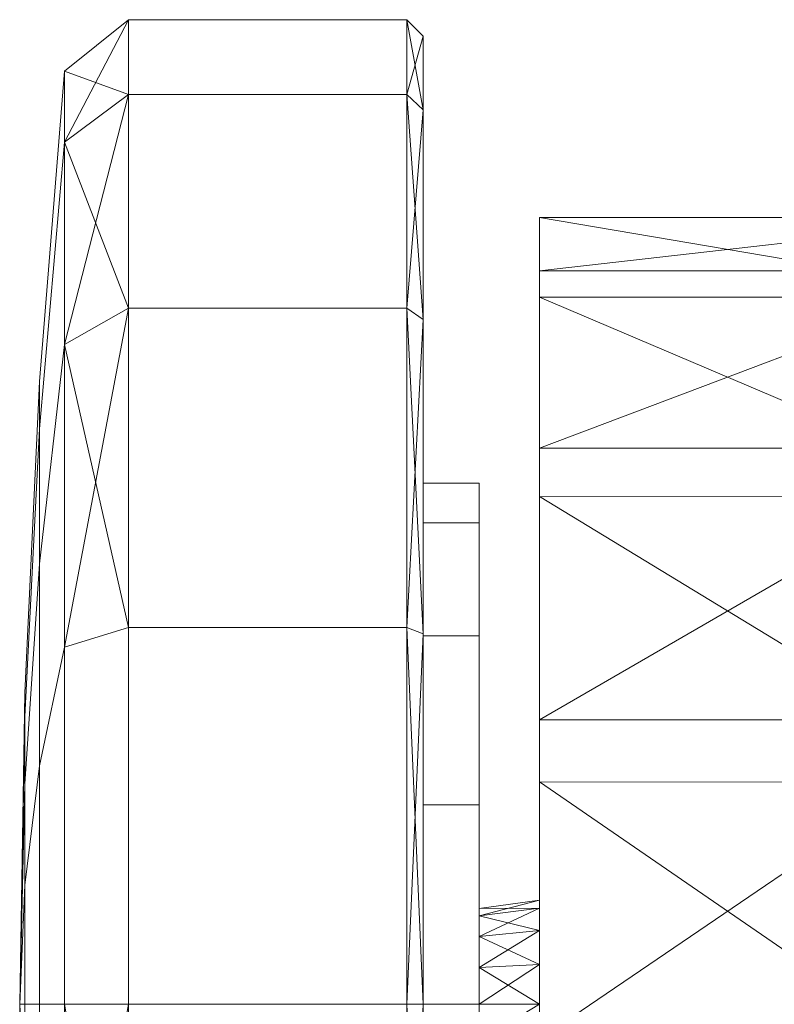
# Model space of a CAD drawing. Header units: inches. Extents: x 813 to 1305, y 19 to 194.
# Tile 818 of 875: x 1258.93 to 1259.836, y 155.451 to 156.632. Entities that reach past the tile are written whole.
import ezdxf

# ---------------------------------------------------------------- set-up
doc = ezdxf.new("R2010")
doc.units = ezdxf.units.IN
doc.header["$MEASUREMENT"] = 0
doc.layers.add('CET color Grey2', color=7, linetype='Continuous', true_color=0x060606)
doc.layers.add('CET Default', color=7, linetype='Continuous')

# ---------------------------------------------------------------- blocks, each defined once
blk = doc.blocks.new('*C286')
at = {"layer": 'CET color Grey2', "linetype": 'Continuous', "lineweight": 0}
for points in [[(-0.7752, 25.8166, 1.6331), (-0.7752, 25.9065, 1.1811), (-0.852, 25.8449, 1.1811), (-0.7752, 25.8166, 1.6331)], [(-0.852, 25.8449, 1.1811), (-0.7752, 25.9065, 1.1811), (-0.852, 25.7597, 0.7527), (-0.852, 25.8449, 1.1811)], [(-0.7752, 25.9065, 1.1811), (-0.7752, 25.8166, 0.7291), (-0.852, 25.7597, 0.7527), (-0.7752, 25.9065, 1.1811)], [(-0.441, 25.8166, 1.6331), (-0.4213, 25.7984, 1.6256), (-0.441, 25.9065, 1.1811), (-0.441, 25.8166, 1.6331)], [(-0.4213, 25.7984, 1.6256), (-0.4213, 25.8868, 1.1811), (-0.441, 25.9065, 1.1811), (-0.4213, 25.7984, 1.6256)], [(-0.441, 25.9065, 1.1811), (-0.4213, 25.8868, 1.1811), (-0.441, 25.8166, 0.7291), (-0.441, 25.9065, 1.1811)], [(-0.4213, 25.8868, 1.1811), (-0.4213, 25.7984, 0.7367), (-0.441, 25.8166, 0.7291), (-0.4213, 25.8868, 1.1811)], [(-0.852, 25.7597, 1.6095), (-0.7752, 25.8166, 1.6331), (-0.852, 25.8449, 1.1811), (-0.852, 25.7597, 1.6095)], [(-0.7752, 25.5606, 2.0163), (-0.7752, 25.8166, 1.6331), (-0.852, 25.7597, 1.6095), (-0.7752, 25.5606, 2.0163)], [(-0.852, 25.7597, 0.7527), (-0.7752, 25.8166, 0.7291), (-0.852, 25.517, 0.3895), (-0.852, 25.7597, 0.7527)], [(-0.7752, 25.8166, 0.7291), (-0.7752, 25.5606, 0.346), (-0.852, 25.517, 0.3895), (-0.7752, 25.8166, 0.7291)], [(-0.441, 25.5606, 2.0163), (-0.4213, 25.5467, 2.0024), (-0.441, 25.8166, 1.6331), (-0.441, 25.5606, 2.0163)], [(-0.4213, 25.5467, 2.0024), (-0.4213, 25.7984, 1.6256), (-0.441, 25.8166, 1.6331), (-0.4213, 25.5467, 2.0024)], [(-0.441, 25.8166, 0.7291), (-0.4213, 25.7984, 0.7367), (-0.441, 25.5606, 0.346), (-0.441, 25.8166, 0.7291)], [(-0.4213, 25.7984, 0.7367), (-0.4213, 25.5467, 0.3599), (-0.441, 25.5606, 0.346), (-0.4213, 25.7984, 0.7367)], [(-0.852, 25.517, 1.9727), (-0.7752, 25.5606, 2.0163), (-0.852, 25.7597, 1.6095), (-0.852, 25.517, 1.9727)], [(0.2818, 25.6053, 1.5249), (0.2818, 25.6693, 1.1416), (-0.2818, 25.6053, 1.525), (0.2818, 25.6053, 1.5249)], [(0.2818, 25.6693, 1.1416), (-0.2818, 25.6693, 1.1418), (-0.2818, 25.6053, 1.525), (0.2818, 25.6693, 1.1416)], [(0.2818, 25.6693, 1.1416), (0.2818, 25.5735, 0.765), (-0.2818, 25.6693, 1.1418), (0.2818, 25.6693, 1.1416)], [(0.2818, 25.5735, 0.765), (-0.2818, 25.5737, 0.7653), (-0.2818, 25.6693, 1.1418), (0.2818, 25.5735, 0.765)], [(0.2818, 25.3925, 1.85), (0.2818, 25.6053, 1.5249), (-0.2818, 25.3925, 1.8501), (0.2818, 25.3925, 1.85)], [(0.2818, 25.6053, 1.5249), (-0.2818, 25.6053, 1.525), (-0.2818, 25.3925, 1.8501), (0.2818, 25.6053, 1.5249)], [(0.2818, 25.5735, 0.765), (0.2818, 25.3343, 0.4588), (-0.2818, 25.5737, 0.7653), (0.2818, 25.5735, 0.765)], [(0.2818, 25.3343, 0.4588), (-0.2818, 25.3346, 0.4591), (-0.2818, 25.5737, 0.7653), (0.2818, 25.3343, 0.4588)], [(-0.7752, 25.1774, 2.2723), (-0.7752, 25.5606, 2.0163), (-0.852, 25.517, 1.9727), (-0.7752, 25.1774, 2.2723)], [(-0.852, 25.517, 0.3895), (-0.7752, 25.5606, 0.346), (-0.852, 25.1538, 0.1468), (-0.852, 25.517, 0.3895)], [(-0.7752, 25.5606, 0.346), (-0.7752, 25.1774, 0.0899), (-0.852, 25.1538, 0.1468), (-0.7752, 25.5606, 0.346)], [(-0.441, 25.1774, 2.2723), (-0.4213, 25.1699, 2.2541), (-0.441, 25.5606, 2.0163), (-0.441, 25.1774, 2.2723)], [(-0.4213, 25.1699, 2.2541), (-0.4213, 25.5467, 2.0024), (-0.441, 25.5606, 2.0163), (-0.4213, 25.1699, 2.2541)], [(-0.441, 25.5606, 0.346), (-0.4213, 25.5467, 0.3599), (-0.441, 25.1774, 0.0899), (-0.441, 25.5606, 0.346)], [(-0.4213, 25.5467, 0.3599), (-0.4213, 25.1699, 0.1081), (-0.441, 25.1774, 0.0899), (-0.4213, 25.5467, 0.3599)], [(-0.852, 25.1538, 2.2154), (-0.7752, 25.1774, 2.2723), (-0.852, 25.517, 1.9727), (-0.852, 25.1538, 2.2154)], [(0.2818, 25.0668, 2.0619), (0.2818, 25.3925, 1.85), (-0.2818, 25.0668, 2.062), (0.2818, 25.0668, 2.0619)], [(0.2818, 25.3925, 1.85), (-0.2818, 25.3925, 1.8501), (-0.2818, 25.0668, 2.062), (0.2818, 25.3925, 1.85)], [(0.2818, 25.3343, 0.4588), (0.2818, 24.992, 0.2748), (-0.2818, 25.3346, 0.4591), (0.2818, 25.3343, 0.4588)], [(0.2818, 24.992, 0.2748), (-0.2818, 24.9924, 0.275), (-0.2818, 25.3346, 0.4591), (0.2818, 24.992, 0.2748)], [(-0.441, 24.7254, 2.3622), (-0.4213, 24.7254, 2.3425), (-0.441, 25.1774, 2.2723), (-0.441, 24.7254, 2.3622)], [(-0.4213, 24.7254, 2.3425), (-0.4213, 25.1699, 2.2541), (-0.441, 25.1774, 2.2723), (-0.4213, 24.7254, 2.3425)], [(-0.441, 25.1774, 0.0899), (-0.4213, 25.1699, 0.1081), (-0.441, 24.7254, 0), (-0.441, 25.1774, 0.0899)], [(-0.4213, 25.1699, 0.1081), (-0.4213, 24.7254, 0.0197), (-0.441, 24.7254, 0), (-0.4213, 25.1699, 0.1081)], [(-0.8996, 25.0707, 1.0381), (-0.9056, 24.7254, 1.1811), (-0.8996, 25.0991, 1.1811), (-0.8996, 25.0707, 1.0381)], [(-0.8996, 25.0991, 1.1811), (-0.9056, 24.7254, 1.1811), (-0.8996, 25.0707, 1.3241), (-0.8996, 25.0991, 1.1811)], [(-0.8996, 24.9897, 0.9169), (-0.9056, 24.7254, 1.1811), (-0.8996, 25.0707, 1.0381), (-0.8996, 24.9897, 0.9169)], [(-0.8996, 25.0707, 1.3241), (-0.9056, 24.7254, 1.1811), (-0.8996, 24.9897, 1.4453), (-0.8996, 25.0707, 1.3241)], [(0.2818, 24.6834, 2.1249), (0.2818, 25.0668, 2.0619), (-0.2818, 24.6834, 2.1249), (0.2818, 24.6834, 2.1249)], [(0.2818, 25.0668, 2.0619), (-0.2818, 25.0668, 2.062), (-0.2818, 24.6834, 2.1249), (0.2818, 25.0668, 2.0619)], [(0.2818, 24.992, 0.2748), (0.2818, 24.6046, 0.2442), (-0.2818, 24.9924, 0.275), (0.2818, 24.992, 0.2748)], [(0.2818, 24.6046, 0.2442), (-0.2818, 24.6052, 0.2441), (-0.2818, 24.9924, 0.275), (0.2818, 24.6046, 0.2442)], [(-0.8996, 24.8684, 0.8359), (-0.9056, 24.7254, 1.1811), (-0.8996, 24.9897, 0.9169), (-0.8996, 24.8684, 0.8359)], [(-0.8996, 24.9897, 1.4453), (-0.9056, 24.7254, 1.1811), (-0.8996, 24.8684, 1.5263), (-0.8996, 24.9897, 1.4453)], [(-0.8996, 24.7254, 0.8074), (-0.9056, 24.7254, 1.1811), (-0.8996, 24.8684, 0.8359), (-0.8996, 24.7254, 0.8074)], [(-0.8996, 24.8684, 1.5263), (-0.9056, 24.7254, 1.1811), (-0.8996, 24.7254, 1.5548), (-0.8996, 24.8684, 1.5263)], [(-0.2818, 24.8409, 1.229), (-0.2818, 24.8504, 1.1811), (-0.3544, 24.8404, 1.1811), (-0.2818, 24.8409, 1.229)], [(-0.3544, 24.8404, 1.1811), (-0.2818, 24.8504, 1.1811), (-0.3544, 24.8317, 1.1371), (-0.3544, 24.8404, 1.1811)], [(-0.2818, 24.8504, 1.1811), (-0.2818, 24.8409, 1.1333), (-0.3544, 24.8317, 1.1371), (-0.2818, 24.8504, 1.1811)], [(-0.2818, 24.8138, 1.2695), (-0.2818, 24.8409, 1.229), (-0.3544, 24.8317, 1.2251), (-0.2818, 24.8138, 1.2695)], [(-0.3544, 24.8317, 1.2251), (-0.2818, 24.8409, 1.229), (-0.3544, 24.8404, 1.1811), (-0.3544, 24.8317, 1.2251)], [(-0.3544, 24.8317, 1.1371), (-0.2818, 24.8409, 1.1333), (-0.3544, 24.8067, 1.0998), (-0.3544, 24.8317, 1.1371)], [(-0.2818, 24.8409, 1.1333), (-0.2818, 24.8138, 1.0927), (-0.3544, 24.8067, 1.0998), (-0.2818, 24.8409, 1.1333)], [(-0.3544, 24.8067, 1.2624), (-0.2818, 24.8138, 1.2695), (-0.3544, 24.8317, 1.2251), (-0.3544, 24.8067, 1.2624)], [(-0.2818, 24.7733, 1.2966), (-0.2818, 24.8138, 1.2695), (-0.3544, 24.8067, 1.2624), (-0.2818, 24.7733, 1.2966)], [(-0.3544, 24.8067, 1.0998), (-0.2818, 24.8138, 1.0927), (-0.3544, 24.7694, 1.0749), (-0.3544, 24.8067, 1.0998)], [(-0.2818, 24.8138, 1.0927), (-0.2818, 24.7733, 1.0656), (-0.3544, 24.7694, 1.0749), (-0.2818, 24.8138, 1.0927)], [(-0.3544, 24.7694, 1.2874), (-0.2818, 24.7733, 1.2966), (-0.3544, 24.8067, 1.2624), (-0.3544, 24.7694, 1.2874)], [(-0.2818, 24.7254, 1.3061), (-0.2818, 24.7733, 1.2966), (-0.3544, 24.7694, 1.2874), (-0.2818, 24.7254, 1.3061)], [(-0.3544, 24.7694, 1.0749), (-0.2818, 24.7733, 1.0656), (-0.3544, 24.7254, 1.0661), (-0.3544, 24.7694, 1.0749)], [(-0.2818, 24.7733, 1.0656), (-0.2818, 24.7254, 1.0561), (-0.3544, 24.7254, 1.0661), (-0.2818, 24.7733, 1.0656)], [(-0.3544, 24.7254, 1.2961), (-0.2818, 24.7254, 1.3061), (-0.3544, 24.7694, 1.2874), (-0.3544, 24.7254, 1.2961)], [(-0.8996, 24.7254, 1.5548), (-0.9056, 24.7254, 1.1811), (-0.8996, 24.5824, 1.5263), (-0.8996, 24.7254, 1.5548)], [(-0.8996, 24.5824, 1.5263), (-0.9056, 24.7254, 1.1811), (-0.8996, 24.4612, 1.4453), (-0.8996, 24.5824, 1.5263)], [(-0.8996, 24.4612, 1.4453), (-0.9056, 24.7254, 1.1811), (-0.8996, 24.3802, 1.3241), (-0.8996, 24.4612, 1.4453)], [(-0.8996, 24.3802, 1.3241), (-0.9056, 24.7254, 1.1811), (-0.8996, 24.3517, 1.1811), (-0.8996, 24.3802, 1.3241)], [(-0.8996, 24.3517, 1.1811), (-0.9056, 24.7254, 1.1811), (-0.8996, 24.3802, 1.0381), (-0.8996, 24.3517, 1.1811)], [(-0.8996, 24.3802, 1.0381), (-0.9056, 24.7254, 1.1811), (-0.8996, 24.4612, 0.9169), (-0.8996, 24.3802, 1.0381)], [(-0.8996, 24.4612, 0.9169), (-0.9056, 24.7254, 1.1811), (-0.8996, 24.5824, 0.8359), (-0.8996, 24.4612, 0.9169)], [(-0.8996, 24.5824, 0.8359), (-0.9056, 24.7254, 1.1811), (-0.8996, 24.7254, 0.8074), (-0.8996, 24.5824, 0.8359)], [(-0.852, 24.7254, 0.0616), (-0.7752, 24.7254, 0), (-0.852, 24.297, 0.1468), (-0.852, 24.7254, 0.0616)], [(-0.7752, 24.7254, 0), (-0.7752, 24.2734, 0.0899), (-0.852, 24.297, 0.1468), (-0.7752, 24.7254, 0)], [(-0.852, 24.297, 2.2154), (-0.7752, 24.2734, 2.2723), (-0.852, 24.7254, 2.3006), (-0.852, 24.297, 2.2154)], [(-0.7752, 24.2734, 2.2723), (-0.7752, 24.7254, 2.3622), (-0.852, 24.7254, 2.3006), (-0.7752, 24.2734, 2.2723)], [(-0.441, 24.7254, 0), (-0.4213, 24.7254, 0.0197), (-0.441, 24.2734, 0.0899), (-0.441, 24.7254, 0)], [(-0.4213, 24.7254, 0.0197), (-0.4213, 24.281, 0.1081), (-0.441, 24.2734, 0.0899), (-0.4213, 24.7254, 0.0197)], [(-0.441, 24.2734, 2.2723), (-0.4213, 24.281, 2.2541), (-0.441, 24.7254, 2.3622), (-0.441, 24.2734, 2.2723)], [(-0.4213, 24.281, 2.2541), (-0.4213, 24.7254, 2.3425), (-0.441, 24.7254, 2.3622), (-0.4213, 24.281, 2.2541)], [(-0.3544, 24.7254, 1.0661), (-0.2818, 24.7254, 1.0561), (-0.3544, 24.6814, 1.0749), (-0.3544, 24.7254, 1.0661)], [(-0.2818, 24.7254, 1.0561), (-0.2818, 24.6776, 1.0656), (-0.3544, 24.6814, 1.0749), (-0.2818, 24.7254, 1.0561)]]:
    blk.add_3dface(points, dxfattribs=at)
for points, invisible_edges in [([(-0.7752, 25.8166, 1.6331), (-0.441, 25.8166, 1.6331), (-0.7752, 25.9065, 1.1811), (-0.7752, 25.8166, 1.6331)], 2), ([(-0.441, 25.8166, 1.6331), (-0.441, 25.9065, 1.1811), (-0.7752, 25.9065, 1.1811), (-0.441, 25.8166, 1.6331)], 4), ([(-0.7752, 25.9065, 1.1811), (-0.441, 25.9065, 1.1811), (-0.7752, 25.8166, 0.7291), (-0.7752, 25.9065, 1.1811)], 2), ([(-0.441, 25.9065, 1.1811), (-0.441, 25.8166, 0.7291), (-0.7752, 25.8166, 0.7291), (-0.441, 25.9065, 1.1811)], 4), ([(-0.4213, 25.7984, 1.6256), (-0.4213, 25.3028, 1.4203), (-0.4213, 25.8868, 1.1811), (-0.4213, 25.7984, 1.6256)], 11), ([(-0.4213, 25.3028, 1.4203), (-0.4213, 25.3504, 1.1811), (-0.4213, 25.8868, 1.1811), (-0.4213, 25.3028, 1.4203)], 6), ([(-0.4213, 25.8868, 1.1811), (-0.4213, 25.3504, 1.1811), (-0.4213, 25.7984, 0.7367), (-0.4213, 25.8868, 1.1811)], 11), ([(-0.852, 25.7597, 0.7527), (-0.8817, 25.4155, 0.8953), (-0.852, 25.8449, 1.1811), (-0.852, 25.7597, 0.7527)], 2), ([(-0.8817, 25.4155, 0.8953), (-0.8817, 25.4724, 1.1811), (-0.852, 25.8449, 1.1811), (-0.8817, 25.4155, 0.8953)], 4), ([(-0.852, 25.8449, 1.1811), (-0.8817, 25.4724, 1.1811), (-0.852, 25.7597, 1.6095), (-0.852, 25.8449, 1.1811)], 2), ([(-0.7752, 25.5606, 2.0163), (-0.441, 25.5606, 2.0163), (-0.7752, 25.8166, 1.6331), (-0.7752, 25.5606, 2.0163)], 2), ([(-0.441, 25.5606, 2.0163), (-0.441, 25.8166, 1.6331), (-0.7752, 25.8166, 1.6331), (-0.441, 25.5606, 2.0163)], 4), ([(-0.7752, 25.8166, 0.7291), (-0.441, 25.8166, 0.7291), (-0.7752, 25.5606, 0.346), (-0.7752, 25.8166, 0.7291)], 2), ([(-0.441, 25.8166, 0.7291), (-0.441, 25.5606, 0.346), (-0.7752, 25.5606, 0.346), (-0.441, 25.8166, 0.7291)], 4), ([(-0.4213, 25.5467, 2.0024), (-0.4213, 25.1674, 1.6231), (-0.4213, 25.7984, 1.6256), (-0.4213, 25.5467, 2.0024)], 11), ([(-0.4213, 25.1674, 1.6231), (-0.4213, 25.3028, 1.4203), (-0.4213, 25.7984, 1.6256), (-0.4213, 25.1674, 1.6231)], 6), ([(-0.4213, 25.3504, 1.1811), (-0.4213, 25.3028, 0.9419), (-0.4213, 25.7984, 0.7367), (-0.4213, 25.3504, 1.1811)], 6), ([(-0.4213, 25.7984, 0.7367), (-0.4213, 25.3028, 0.9419), (-0.4213, 25.5467, 0.3599), (-0.4213, 25.7984, 0.7367)], 11), ([(-0.852, 25.517, 0.3895), (-0.8817, 25.2536, 0.6529), (-0.852, 25.7597, 0.7527), (-0.852, 25.517, 0.3895)], 2), ([(-0.8817, 25.2536, 0.6529), (-0.8817, 25.4155, 0.8953), (-0.852, 25.7597, 0.7527), (-0.8817, 25.2536, 0.6529)], 4), ([(-0.8817, 25.4724, 1.1811), (-0.8817, 25.4155, 1.467), (-0.852, 25.7597, 1.6095), (-0.8817, 25.4724, 1.1811)], 4), ([(-0.852, 25.7597, 1.6095), (-0.8817, 25.4155, 1.467), (-0.852, 25.517, 1.9727), (-0.852, 25.7597, 1.6095)], 2), ([(-0.2818, 25.6053, 1.525), (-0.2818, 25.6693, 1.1418), (-0.2818, 24.6052, 0.2441), (-0.2818, 25.6053, 1.525)], 6), ([(-0.2818, 24.6052, 0.2441), (-0.2818, 25.6693, 1.1418), (-0.2818, 24.9924, 0.275), (-0.2818, 24.6052, 0.2441)], 11), ([(-0.2818, 25.6693, 1.1418), (-0.2818, 25.5737, 0.7653), (-0.2818, 24.9924, 0.275), (-0.2818, 25.6693, 1.1418)], 6), ([(-0.2818, 25.3925, 1.8501), (-0.2818, 25.6053, 1.525), (-0.2818, 24.2382, 0.3718), (-0.2818, 25.3925, 1.8501)], 6), ([(-0.2818, 24.2382, 0.3718), (-0.2818, 25.6053, 1.525), (-0.2818, 24.6052, 0.2441), (-0.2818, 24.2382, 0.3718)], 11), ([(-0.2818, 25.5737, 0.7653), (-0.2818, 25.3346, 0.4591), (-0.2818, 24.9924, 0.275), (-0.2818, 25.5737, 0.7653)], 4), ([(-0.7752, 25.1774, 2.2723), (-0.441, 25.1774, 2.2723), (-0.7752, 25.5606, 2.0163), (-0.7752, 25.1774, 2.2723)], 2), ([(-0.441, 25.1774, 2.2723), (-0.441, 25.5606, 2.0163), (-0.7752, 25.5606, 2.0163), (-0.441, 25.1774, 2.2723)], 4), ([(-0.7752, 25.5606, 0.346), (-0.441, 25.5606, 0.346), (-0.7752, 25.1774, 0.0899), (-0.7752, 25.5606, 0.346)], 2), ([(-0.441, 25.5606, 0.346), (-0.441, 25.1774, 0.0899), (-0.7752, 25.1774, 0.0899), (-0.441, 25.5606, 0.346)], 4), ([(-0.4213, 25.1699, 2.2541), (-0.4213, 24.9646, 1.7585), (-0.4213, 25.5467, 2.0024), (-0.4213, 25.1699, 2.2541)], 11), ([(-0.4213, 24.9646, 1.7585), (-0.4213, 25.1674, 1.6231), (-0.4213, 25.5467, 2.0024), (-0.4213, 24.9646, 1.7585)], 6), ([(-0.4213, 25.3028, 0.9419), (-0.4213, 25.1674, 0.7392), (-0.4213, 25.5467, 0.3599), (-0.4213, 25.3028, 0.9419)], 6), ([(-0.4213, 25.5467, 0.3599), (-0.4213, 25.1674, 0.7392), (-0.4213, 25.1699, 0.1081), (-0.4213, 25.5467, 0.3599)], 11), ([(-0.852, 25.1538, 0.1468), (-0.8817, 25.0113, 0.491), (-0.852, 25.517, 0.3895), (-0.852, 25.1538, 0.1468)], 2), ([(-0.8817, 25.0113, 0.491), (-0.8817, 25.2536, 0.6529), (-0.852, 25.517, 0.3895), (-0.8817, 25.0113, 0.491)], 4), ([(-0.8817, 25.4155, 1.467), (-0.8817, 25.2536, 1.7093), (-0.852, 25.517, 1.9727), (-0.8817, 25.4155, 1.467)], 4), ([(-0.852, 25.517, 1.9727), (-0.8817, 25.2536, 1.7093), (-0.852, 25.1538, 2.2154), (-0.852, 25.517, 1.9727)], 2), ([(-0.8817, 25.4155, 0.8953), (-0.8996, 25.0707, 1.0381), (-0.8817, 25.4724, 1.1811), (-0.8817, 25.4155, 0.8953)], 2), ([(-0.8996, 25.0707, 1.0381), (-0.8996, 25.0991, 1.1811), (-0.8817, 25.4724, 1.1811), (-0.8996, 25.0707, 1.0381)], 4), ([(-0.8817, 25.4724, 1.1811), (-0.8996, 25.0991, 1.1811), (-0.8817, 25.4155, 1.467), (-0.8817, 25.4724, 1.1811)], 2), ([(-0.8817, 25.2536, 0.6529), (-0.8996, 24.9897, 0.9169), (-0.8817, 25.4155, 0.8953), (-0.8817, 25.2536, 0.6529)], 2), ([(-0.8996, 24.9897, 0.9169), (-0.8996, 25.0707, 1.0381), (-0.8817, 25.4155, 0.8953), (-0.8996, 24.9897, 0.9169)], 4), ([(-0.8996, 25.0991, 1.1811), (-0.8996, 25.0707, 1.3241), (-0.8817, 25.4155, 1.467), (-0.8996, 25.0991, 1.1811)], 4), ([(-0.8817, 25.4155, 1.467), (-0.8996, 25.0707, 1.3241), (-0.8817, 25.2536, 1.7093), (-0.8817, 25.4155, 1.467)], 2), ([(-0.2818, 25.0668, 2.062), (-0.2818, 25.3925, 1.8501), (-0.2818, 23.9537, 0.6363), (-0.2818, 25.0668, 2.062)], 6), ([(-0.2818, 23.9537, 0.6363), (-0.2818, 25.3925, 1.8501), (-0.2818, 24.2382, 0.3718), (-0.2818, 23.9537, 0.6363)], 11), ([(-0.4213, 25.3028, 1.4203), (-0.3544, 25.3028, 1.4203), (-0.4213, 25.3504, 1.1811), (-0.4213, 25.3028, 1.4203)], 2), ([(-0.3544, 25.3028, 1.4203), (-0.3544, 25.3504, 1.1811), (-0.4213, 25.3504, 1.1811), (-0.3544, 25.3028, 1.4203)], 4), ([(-0.4213, 25.3504, 1.1811), (-0.3544, 25.3504, 1.1811), (-0.4213, 25.3028, 0.9419), (-0.4213, 25.3504, 1.1811)], 2), ([(-0.3544, 25.3504, 1.1811), (-0.3544, 25.3028, 0.9419), (-0.4213, 25.3028, 0.9419), (-0.3544, 25.3504, 1.1811)], 4), ([(-0.3544, 25.3028, 1.4203), (-0.3544, 24.8317, 1.2251), (-0.3544, 25.3504, 1.1811), (-0.3544, 25.3028, 1.4203)], 11), ([(-0.3544, 24.8317, 1.2251), (-0.3544, 24.8404, 1.1811), (-0.3544, 25.3504, 1.1811), (-0.3544, 24.8317, 1.2251)], 6), ([(-0.3544, 25.3504, 1.1811), (-0.3544, 24.8404, 1.1811), (-0.3544, 25.3028, 0.9419), (-0.3544, 25.3504, 1.1811)], 11), ([(-0.4213, 25.1674, 1.6231), (-0.3544, 25.1674, 1.6231), (-0.4213, 25.3028, 1.4203), (-0.4213, 25.1674, 1.6231)], 2), ([(-0.3544, 25.1674, 1.6231), (-0.3544, 25.3028, 1.4203), (-0.4213, 25.3028, 1.4203), (-0.3544, 25.1674, 1.6231)], 4), ([(-0.4213, 25.3028, 0.9419), (-0.3544, 25.3028, 0.9419), (-0.4213, 25.1674, 0.7392), (-0.4213, 25.3028, 0.9419)], 2), ([(-0.3544, 25.3028, 0.9419), (-0.3544, 25.1674, 0.7392), (-0.4213, 25.1674, 0.7392), (-0.3544, 25.3028, 0.9419)], 4), ([(-0.3544, 25.1674, 1.6231), (-0.3544, 24.8067, 1.2624), (-0.3544, 25.3028, 1.4203), (-0.3544, 25.1674, 1.6231)], 11), ([(-0.3544, 24.8067, 1.2624), (-0.3544, 24.8317, 1.2251), (-0.3544, 25.3028, 1.4203), (-0.3544, 24.8067, 1.2624)], 6), ([(-0.3544, 24.8404, 1.1811), (-0.3544, 24.8317, 1.1371), (-0.3544, 25.3028, 0.9419), (-0.3544, 24.8404, 1.1811)], 6), ([(-0.3544, 25.3028, 0.9419), (-0.3544, 24.8317, 1.1371), (-0.3544, 25.1674, 0.7392), (-0.3544, 25.3028, 0.9419)], 11), ([(-0.8817, 25.0113, 0.491), (-0.8996, 24.8684, 0.8359), (-0.8817, 25.2536, 0.6529), (-0.8817, 25.0113, 0.491)], 2), ([(-0.8996, 24.8684, 0.8359), (-0.8996, 24.9897, 0.9169), (-0.8817, 25.2536, 0.6529), (-0.8996, 24.8684, 0.8359)], 4), ([(-0.8996, 25.0707, 1.3241), (-0.8996, 24.9897, 1.4453), (-0.8817, 25.2536, 1.7093), (-0.8996, 25.0707, 1.3241)], 4), ([(-0.8817, 25.2536, 1.7093), (-0.8996, 24.9897, 1.4453), (-0.8817, 25.0113, 1.8712), (-0.8817, 25.2536, 1.7093)], 2), ([(-0.8817, 25.2536, 1.7093), (-0.8817, 25.0113, 1.8712), (-0.852, 25.1538, 2.2154), (-0.8817, 25.2536, 1.7093)], 4), ([(-0.7752, 24.7254, 2.3622), (-0.7752, 25.1774, 2.2723), (-0.852, 25.1538, 2.2154), (-0.7752, 24.7254, 2.3622)], 4), ([(-0.852, 25.1538, 0.1468), (-0.7752, 25.1774, 0.0899), (-0.852, 24.7254, 0.0616), (-0.852, 25.1538, 0.1468)], 2), ([(-0.7752, 25.1774, 0.0899), (-0.7752, 24.7254, 0), (-0.852, 24.7254, 0.0616), (-0.7752, 25.1774, 0.0899)], 4), ([(-0.7752, 24.7254, 2.3622), (-0.441, 24.7254, 2.3622), (-0.7752, 25.1774, 2.2723), (-0.7752, 24.7254, 2.3622)], 2), ([(-0.441, 24.7254, 2.3622), (-0.441, 25.1774, 2.2723), (-0.7752, 25.1774, 2.2723), (-0.441, 24.7254, 2.3622)], 4), ([(-0.7752, 25.1774, 0.0899), (-0.441, 25.1774, 0.0899), (-0.7752, 24.7254, 0), (-0.7752, 25.1774, 0.0899)], 2), ([(-0.441, 25.1774, 0.0899), (-0.441, 24.7254, 0), (-0.7752, 24.7254, 0), (-0.441, 25.1774, 0.0899)], 4), ([(-0.4213, 24.7254, 2.3425), (-0.4213, 24.7254, 1.8061), (-0.4213, 25.1699, 2.2541), (-0.4213, 24.7254, 2.3425)], 11), ([(-0.4213, 24.7254, 1.8061), (-0.4213, 24.9646, 1.7585), (-0.4213, 25.1699, 2.2541), (-0.4213, 24.7254, 1.8061)], 6), ([(-0.4213, 25.1674, 0.7392), (-0.4213, 24.9646, 0.6037), (-0.4213, 25.1699, 0.1081), (-0.4213, 25.1674, 0.7392)], 6), ([(-0.4213, 25.1699, 0.1081), (-0.4213, 24.9646, 0.6037), (-0.4213, 24.7254, 0.0197), (-0.4213, 25.1699, 0.1081)], 11), ([(-0.4213, 24.9646, 1.7585), (-0.3544, 24.9646, 1.7585), (-0.4213, 25.1674, 1.6231), (-0.4213, 24.9646, 1.7585)], 2), ([(-0.3544, 24.9646, 1.7585), (-0.3544, 25.1674, 1.6231), (-0.4213, 25.1674, 1.6231), (-0.3544, 24.9646, 1.7585)], 4), ([(-0.4213, 25.1674, 0.7392), (-0.3544, 25.1674, 0.7392), (-0.4213, 24.9646, 0.6037), (-0.4213, 25.1674, 0.7392)], 2), ([(-0.3544, 25.1674, 0.7392), (-0.3544, 24.9646, 0.6037), (-0.4213, 24.9646, 0.6037), (-0.3544, 25.1674, 0.7392)], 4), ([(-0.3544, 24.9646, 1.7585), (-0.3544, 24.7694, 1.2874), (-0.3544, 25.1674, 1.6231), (-0.3544, 24.9646, 1.7585)], 11), ([(-0.3544, 24.7694, 1.2874), (-0.3544, 24.8067, 1.2624), (-0.3544, 25.1674, 1.6231), (-0.3544, 24.7694, 1.2874)], 6), ([(-0.3544, 24.8317, 1.1371), (-0.3544, 24.8067, 1.0998), (-0.3544, 25.1674, 0.7392), (-0.3544, 24.8317, 1.1371)], 6), ([(-0.3544, 25.1674, 0.7392), (-0.3544, 24.8067, 1.0998), (-0.3544, 24.9646, 0.6037), (-0.3544, 25.1674, 0.7392)], 11), ([(-0.852, 24.7254, 0.0616), (-0.8817, 24.7254, 0.4342), (-0.852, 25.1538, 0.1468), (-0.852, 24.7254, 0.0616)], 2), ([(-0.8817, 24.7254, 0.4342), (-0.8817, 25.0113, 0.491), (-0.852, 25.1538, 0.1468), (-0.8817, 24.7254, 0.4342)], 4), ([(-0.852, 25.1538, 2.2154), (-0.8817, 25.0113, 1.8712), (-0.852, 24.7254, 2.3006), (-0.852, 25.1538, 2.2154)], 2), ([(-0.852, 24.7254, 2.3006), (-0.7752, 24.7254, 2.3622), (-0.852, 25.1538, 2.2154), (-0.852, 24.7254, 2.3006)], 2), ([(-0.2818, 24.6834, 2.1249), (-0.2818, 25.0668, 2.062), (-0.2818, 23.7997, 0.993), (-0.2818, 24.6834, 2.1249)], 6), ([(-0.2818, 23.7997, 0.993), (-0.2818, 25.0668, 2.062), (-0.2818, 23.9537, 0.6363), (-0.2818, 23.7997, 0.993)], 11), ([(-0.8817, 24.7254, 0.4342), (-0.8996, 24.7254, 0.8074), (-0.8817, 25.0113, 0.491), (-0.8817, 24.7254, 0.4342)], 2), ([(-0.8996, 24.7254, 0.8074), (-0.8996, 24.8684, 0.8359), (-0.8817, 25.0113, 0.491), (-0.8996, 24.7254, 0.8074)], 4), ([(-0.8996, 24.9897, 1.4453), (-0.8996, 24.8684, 1.5263), (-0.8817, 25.0113, 1.8712), (-0.8996, 24.9897, 1.4453)], 4), ([(-0.8817, 25.0113, 1.8712), (-0.8996, 24.8684, 1.5263), (-0.8817, 24.7254, 1.9281), (-0.8817, 25.0113, 1.8712)], 2), ([(-0.8817, 25.0113, 1.8712), (-0.8817, 24.7254, 1.9281), (-0.852, 24.7254, 2.3006), (-0.8817, 25.0113, 1.8712)], 4), ([(-0.4213, 24.7254, 1.8061), (-0.3544, 24.7254, 1.8061), (-0.4213, 24.9646, 1.7585), (-0.4213, 24.7254, 1.8061)], 2), ([(-0.3544, 24.7254, 1.8061), (-0.3544, 24.9646, 1.7585), (-0.4213, 24.9646, 1.7585), (-0.3544, 24.7254, 1.8061)], 4), ([(-0.4213, 24.9646, 0.6037), (-0.4213, 24.7254, 0.5561), (-0.4213, 24.7254, 0.0197), (-0.4213, 24.9646, 0.6037)], 6), ([(-0.4213, 24.9646, 0.6037), (-0.3544, 24.9646, 0.6037), (-0.4213, 24.7254, 0.5561), (-0.4213, 24.9646, 0.6037)], 2), ([(-0.3544, 24.9646, 0.6037), (-0.3544, 24.7254, 0.5561), (-0.4213, 24.7254, 0.5561), (-0.3544, 24.9646, 0.6037)], 4), ([(-0.3544, 24.7254, 1.8061), (-0.3544, 24.7254, 1.2961), (-0.3544, 24.9646, 1.7585), (-0.3544, 24.7254, 1.8061)], 11), ([(-0.3544, 24.7254, 1.2961), (-0.3544, 24.7694, 1.2874), (-0.3544, 24.9646, 1.7585), (-0.3544, 24.7254, 1.2961)], 6), ([(-0.3544, 24.8067, 1.0998), (-0.3544, 24.7694, 1.0749), (-0.3544, 24.9646, 0.6037), (-0.3544, 24.8067, 1.0998)], 6), ([(-0.3544, 24.9646, 0.6037), (-0.3544, 24.7694, 1.0749), (-0.3544, 24.7254, 0.5561), (-0.3544, 24.9646, 0.6037)], 11), ([(-0.8996, 24.8684, 1.5263), (-0.8996, 24.7254, 1.5548), (-0.8817, 24.7254, 1.9281), (-0.8996, 24.8684, 1.5263)], 4), ([(-0.3544, 24.7694, 1.0749), (-0.3544, 24.7254, 1.0661), (-0.3544, 24.7254, 0.5561), (-0.3544, 24.7694, 1.0749)], 6), ([(-0.8817, 24.7254, 1.9281), (-0.8996, 24.7254, 1.5548), (-0.8817, 24.4396, 1.8712), (-0.8817, 24.7254, 1.9281)], 2), ([(-0.8996, 24.7254, 1.5548), (-0.8996, 24.5824, 1.5263), (-0.8817, 24.4396, 1.8712), (-0.8996, 24.7254, 1.5548)], 4), ([(-0.8817, 24.4396, 0.491), (-0.8996, 24.5824, 0.8359), (-0.8817, 24.7254, 0.4342), (-0.8817, 24.4396, 0.491)], 2), ([(-0.8996, 24.5824, 0.8359), (-0.8996, 24.7254, 0.8074), (-0.8817, 24.7254, 0.4342), (-0.8996, 24.5824, 0.8359)], 4), ([(-0.852, 24.7254, 2.3006), (-0.8817, 24.7254, 1.9281), (-0.852, 24.297, 2.2154), (-0.852, 24.7254, 2.3006)], 2), ([(-0.8817, 24.7254, 1.9281), (-0.8817, 24.4396, 1.8712), (-0.852, 24.297, 2.2154), (-0.8817, 24.7254, 1.9281)], 4), ([(-0.852, 24.297, 0.1468), (-0.8817, 24.4396, 0.491), (-0.852, 24.7254, 0.0616), (-0.852, 24.297, 0.1468)], 2), ([(-0.8817, 24.4396, 0.491), (-0.8817, 24.7254, 0.4342), (-0.852, 24.7254, 0.0616), (-0.8817, 24.4396, 0.491)], 4), ([(-0.7752, 24.7254, 0), (-0.441, 24.7254, 0), (-0.7752, 24.2734, 0.0899), (-0.7752, 24.7254, 0)], 2), ([(-0.441, 24.7254, 0), (-0.441, 24.2734, 0.0899), (-0.7752, 24.2734, 0.0899), (-0.441, 24.7254, 0)], 4), ([(-0.7752, 24.2734, 2.2723), (-0.441, 24.2734, 2.2723), (-0.7752, 24.7254, 2.3622), (-0.7752, 24.2734, 2.2723)], 2), ([(-0.441, 24.2734, 2.2723), (-0.441, 24.7254, 2.3622), (-0.7752, 24.7254, 2.3622), (-0.441, 24.2734, 2.2723)], 4), ([(-0.4213, 24.7254, 0.0197), (-0.4213, 24.7254, 0.5561), (-0.4213, 24.281, 0.1081), (-0.4213, 24.7254, 0.0197)], 11), ([(-0.4213, 24.7254, 0.5561), (-0.4213, 24.4862, 0.6037), (-0.4213, 24.281, 0.1081), (-0.4213, 24.7254, 0.5561)], 6), ([(-0.4213, 24.7254, 0.5561), (-0.3544, 24.7254, 0.5561), (-0.4213, 24.4862, 0.6037), (-0.4213, 24.7254, 0.5561)], 2), ([(-0.3544, 24.7254, 0.5561), (-0.3544, 24.4862, 0.6037), (-0.4213, 24.4862, 0.6037), (-0.3544, 24.7254, 0.5561)], 4), ([(-0.4213, 24.281, 2.2541), (-0.4213, 24.4862, 1.7585), (-0.4213, 24.7254, 2.3425), (-0.4213, 24.281, 2.2541)], 11), ([(-0.4213, 24.4862, 1.7585), (-0.4213, 24.7254, 1.8061), (-0.4213, 24.7254, 2.3425), (-0.4213, 24.4862, 1.7585)], 6), ([(-0.4213, 24.4862, 1.7585), (-0.3544, 24.4862, 1.7585), (-0.4213, 24.7254, 1.8061), (-0.4213, 24.4862, 1.7585)], 2), ([(-0.3544, 24.4862, 1.7585), (-0.3544, 24.7254, 1.8061), (-0.4213, 24.7254, 1.8061), (-0.3544, 24.4862, 1.7585)], 4), ([(-0.3544, 24.7254, 0.5561), (-0.3544, 24.7254, 1.0661), (-0.3544, 24.4862, 0.6037), (-0.3544, 24.7254, 0.5561)], 11), ([(-0.3544, 24.7254, 1.0661), (-0.3544, 24.6814, 1.0749), (-0.3544, 24.4862, 0.6037), (-0.3544, 24.7254, 1.0661)], 6), ([(-0.3544, 24.4862, 1.7585), (-0.3544, 24.6814, 1.2874), (-0.3544, 24.7254, 1.8061), (-0.3544, 24.4862, 1.7585)], 11), ([(-0.3544, 24.6814, 1.2874), (-0.3544, 24.7254, 1.2961), (-0.3544, 24.7254, 1.8061), (-0.3544, 24.6814, 1.2874)], 6), ([(-0.3544, 24.6814, 1.2874), (-0.2818, 24.6776, 1.2966), (-0.3544, 24.7254, 1.2961), (-0.3544, 24.6814, 1.2874)], 2), ([(-0.2818, 24.6776, 1.2966), (-0.2818, 24.7254, 1.3061), (-0.3544, 24.7254, 1.2961), (-0.2818, 24.6776, 1.2966)], 4)]:
    blk.add_3dface(points, dxfattribs=dict(at, invisible_edges=invisible_edges))
blk = doc.blocks.new('*C174')
at = {"layer": 'CET Default', "linetype": 'Continuous', "lineweight": 0, "rotation": 359.9999999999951}
blk.add_blockref('*C286', (461.1157, 943.8549), dxfattribs=at)

msp = doc.modelspace()

# ---------------------------------------------------------------- block references
at = {"layer": 'CET Default', "linetype": 'Continuous', "lineweight": 0}
msp.add_blockref('*C174', (798.7199, -813.1289), dxfattribs=at)

doc.saveas('drawing.dxf')
